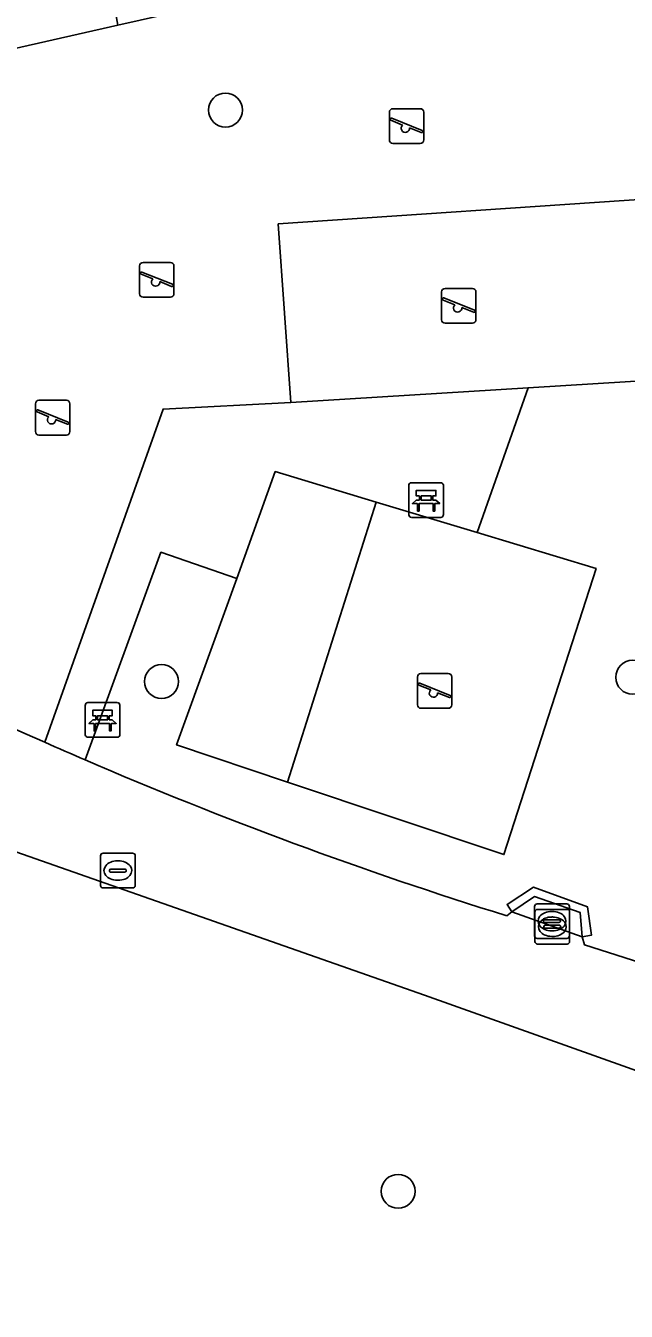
# Model space of a CAD drawing. Extents: x 160732 to 162107, y 387428 to 388479.
# Drawn here: x 160920.99 to 160938.29, y 387598.99 to 387636.01 of the extents above; entities that cross this region are included whole.
import ezdxf

# ---------------------------------------------------------------- set-up
doc = ezdxf.new("R2010")
doc.units = 0
for name, color, linetype in [('IMGEO_Bank', 7, 'Continuous'), ('IMGEO_Berm_groen', 7, 'Continuous'), ('IMGEO_Boom', 7, 'Continuous'), ('IMGEO_Groenvoorziening', 7, 'Continuous'), ('IMGEO_Hek', 7, 'Continuous'), ('IMGEO_Kolk', 7, 'Continuous'), ('IMGEO_Muur', 7, 'Continuous'), ('IMGEO_Speelvoorziening', 7, 'Continuous'), ('IMGEO_Terreindeel_zand', 7, 'Continuous'), ('IMGEO_Voetpad_gesloten', 7, 'Continuous'), ('IMGEO_Voetpad_onverhard', 7, 'Continuous'), ('IMGEO_Voetpad_open', 7, 'Continuous')]:
    doc.layers.add(name, color=color, linetype=linetype)

msp = doc.modelspace()

# ---------------------------------------------------------------- linework, layer by layer
at = {"layer": 'IMGEO_Bank'}
for p, q in [((160932.028, 387621.922), (160932.028, 387622.763)), ((160932.028, 387622.763), (160932.028, 387621.922)), ((160932.103, 387622.847), (160932.944, 387622.847)), ((160932.944, 387622.847), (160932.103, 387622.847)), ((160933.028, 387622.772), (160933.028, 387621.931)), ((160933.028, 387621.931), (160933.028, 387622.772)), ((160932.725, 387622.245), (160932.332, 387622.245)), ((160932.337, 387622.353), (160932.337, 387622.459)), ((160932.381, 387622.459), (160932.381, 387622.353)), ((160932.669, 387622.465), (160932.387, 387622.465)), ((160932.387, 387622.347), (160932.669, 387622.347)), ((160932.675, 387622.353), (160932.675, 387622.459)), ((160932.719, 387622.459), (160932.719, 387622.353)), ((160932.953, 387621.847), (160932.112, 387621.847)), ((160932.112, 387621.847), (160932.953, 387621.847)), ((160922.708, 387615.591), (160922.708, 387616.432)), ((160922.708, 387616.432), (160922.708, 387615.591)), ((160922.783, 387616.516), (160923.624, 387616.516)), ((160923.624, 387616.516), (160922.783, 387616.516)), ((160923.708, 387616.441), (160923.708, 387615.6)), ((160923.708, 387615.6), (160923.708, 387616.441)), ((160923.405, 387615.914), (160923.012, 387615.914)), ((160923.017, 387616.022), (160923.017, 387616.128)), ((160923.061, 387616.128), (160923.061, 387616.022)), ((160923.349, 387616.134), (160923.067, 387616.134)), ((160923.067, 387616.016), (160923.349, 387616.016)), ((160923.355, 387616.022), (160923.355, 387616.128)), ((160923.399, 387616.128), (160923.399, 387616.022)), ((160923.633, 387615.516), (160922.792, 387615.516)), ((160922.792, 387615.516), (160923.633, 387615.516))]:
    msp.add_line(p, q, dxfattribs=at)
for points in [[(160932.331, 387622.465), (160932.245, 387622.465), (160932.245, 387622.626), (160932.808, 387622.626), (160932.808, 387622.465), (160932.725, 387622.465)], [(160932.275, 387622.245), (160932.133, 387622.245), (160932.245, 387622.347), (160932.331, 387622.347)], [(160932.325, 387622.238), (160932.325, 387622.031), (160932.282, 387622.031), (160932.282, 387622.238)], [(160932.725, 387622.347), (160932.808, 387622.347), (160932.92, 387622.245), (160932.781, 387622.245)], [(160932.775, 387622.238), (160932.775, 387622.031), (160932.731, 387622.031), (160932.731, 387622.238)], [(160923.011, 387616.134), (160922.925, 387616.134), (160922.925, 387616.295), (160923.488, 387616.295), (160923.488, 387616.134), (160923.405, 387616.134)], [(160922.955, 387615.914), (160922.813, 387615.914), (160922.925, 387616.016), (160923.011, 387616.016)], [(160923.005, 387615.907), (160923.005, 387615.7), (160922.962, 387615.7), (160922.962, 387615.907)], [(160923.405, 387616.016), (160923.488, 387616.016), (160923.6, 387615.914), (160923.461, 387615.914)], [(160923.455, 387615.907), (160923.455, 387615.7), (160923.411, 387615.7), (160923.411, 387615.907)]]:
    msp.add_lwpolyline(points, dxfattribs=at)
for centre, radius, start, end in [((160932.106, 387622.769), 0.0779, 92.4484, 184.2845), ((160932.106, 387622.769), 0.0779, 92.4484, 184.2845), ((160932.95, 387622.769), 0.0779, 2.4484, 94.2845), ((160932.95, 387622.769), 0.0779, 2.4484, 94.2845), ((160932.275, 387622.238), 0.00671, 2.8957, 87.1043), ((160932.332, 387622.238), 0.00671, 92.8957, 177.1043), ((160932.33, 387622.458), 0.00671, 2.8957, 87.1043), ((160932.33, 387622.354), 0.00671, 272.8957, 357.1043), ((160932.387, 387622.458), 0.00671, 92.8957, 177.1043), ((160932.387, 387622.354), 0.00671, 182.8957, 267.1043), ((160932.669, 387622.458), 0.00671, 2.8957, 87.1043), ((160932.669, 387622.354), 0.00671, 272.8957, 357.1043), ((160932.726, 387622.458), 0.00671, 92.8957, 177.1043), ((160932.726, 387622.354), 0.00671, 182.8957, 267.1043), ((160932.724, 387622.238), 0.00671, 2.8957, 87.1043), ((160932.781, 387622.238), 0.00671, 92.8957, 177.1043), ((160932.106, 387621.925), 0.0779, 182.4484, 274.2845), ((160932.106, 387621.925), 0.0779, 182.4484, 274.2845), ((160932.95, 387621.925), 0.0779, 272.4484, 4.2845), ((160932.95, 387621.925), 0.0779, 272.4484, 4.2845), ((160922.786, 387616.438), 0.0779, 92.4484, 184.2845), ((160922.786, 387616.438), 0.0779, 92.4484, 184.2845), ((160923.63, 387616.438), 0.0779, 2.4484, 94.2845), ((160923.63, 387616.438), 0.0779, 2.4484, 94.2845), ((160922.955, 387615.907), 0.00671, 2.8957, 87.1043), ((160923.012, 387615.907), 0.00671, 92.8957, 177.1043), ((160923.01, 387616.127), 0.00671, 2.8957, 87.1043), ((160923.01, 387616.023), 0.00671, 272.8957, 357.1043), ((160923.067, 387616.127), 0.00671, 92.8957, 177.1043), ((160923.067, 387616.023), 0.00671, 182.8957, 267.1043), ((160923.349, 387616.127), 0.00671, 2.8957, 87.1043), ((160923.349, 387616.023), 0.00671, 272.8957, 357.1043), ((160923.406, 387616.127), 0.00671, 92.8957, 177.1043), ((160923.406, 387616.023), 0.00671, 182.8957, 267.1043), ((160923.404, 387615.907), 0.00671, 2.8957, 87.1043), ((160923.461, 387615.907), 0.00671, 92.8957, 177.1043), ((160922.786, 387615.594), 0.0779, 182.4484, 274.2845), ((160922.786, 387615.594), 0.0779, 182.4484, 274.2845), ((160923.63, 387615.594), 0.0779, 272.4484, 4.2845), ((160923.63, 387615.594), 0.0779, 272.4484, 4.2845)]:
    msp.add_arc(centre, radius, start, end, dxfattribs=at)
at = {"layer": 'IMGEO_Berm_groen'}
msp.add_lwpolyline([(160919.697, 387635.127), (160923.649, 387636.024), (160923.495, 387636.889)], dxfattribs=at)
at = {"layer": 'IMGEO_Boom'}
for centre in [(160926.748, 387633.577), (160924.908, 387617.12), (160938.479, 387617.243), (160931.721, 387602.442)]:
    msp.add_circle(centre, 0.489, dxfattribs=at)
at = {"layer": 'IMGEO_Groenvoorziening'}
for points in [[(160940.861, 387640.767), (160936.259, 387639.321), (160931.623, 387637.989), (160926.955, 387636.774), (160923.649, 387636.024), (160919.697, 387635.127), (160915.863, 387634.49), (160912.012, 387633.971), (160908.146, 387633.571), (160900.723, 387633.112), (160900.785, 387629.286), (160899.396, 387629.166), (160899.4, 387629.09), (160914.114, 387624.735), (160912.582, 387619.762)], [(160928.262, 387630.301), (160939.085, 387631.031), (160939.351, 387625.818), (160935.463, 387625.578), (160934.001, 387621.409), (160937.425, 387620.374), (160934.769, 387612.14), (160928.532, 387614.226), (160925.34, 387615.294), (160927.072, 387620.09), (160924.89, 387620.845), (160922.706, 387614.865)], [(160921.541, 387615.372), (160924.95, 387624.964), (160928.627, 387625.154), (160928.262, 387630.301)], [(160944.04, 387603.973), (160932.486, 387608.089), (160918.319, 387613.055), (160916.286, 387606.431), (160913.77, 387607.37), (160913.096, 387605.434), (160913.727, 387603.378), (160913.958, 387602.627), (160915.354, 387598.083)], [(160934.852, 387610.373), (160935.001, 387610.487), (160934.861, 387610.705), (160935.621, 387611.199), (160937.179, 387610.631), (160937.295, 387609.818), (160937.027, 387609.768), (160937.089, 387609.541), (160938.475, 387609.099)]]:
    msp.add_lwpolyline(points, dxfattribs=at)
for centre, radius, start, end in [((160972.306, 387730.308), 125.648, 241.61936, 246.17), ((160971.811, 387728.975), 124.227, 246.71616, 252.69166)]:
    msp.add_arc(centre, radius, start, end, dxfattribs=at)
at = {"layer": 'IMGEO_Hek'}
msp.add_lwpolyline([(160899.396, 387629.166), (160900.785, 387629.286), (160900.723, 387633.112), (160908.146, 387633.571), (160912.012, 387633.971), (160915.863, 387634.49), (160919.697, 387635.127), (160923.649, 387636.024)], dxfattribs=at)
at = {"layer": 'IMGEO_Kolk'}
for p, q in [((160923.148, 387611.251), (160923.148, 387612.103)), ((160923.223, 387612.177), (160924.075, 387612.177)), ((160923.636, 387611.957), (160923.661, 387611.957)), ((160924.149, 387612.103), (160924.149, 387611.251)), ((160923.407, 387611.671), (160923.407, 387611.683)), ((160923.845, 387611.634), (160923.447, 387611.634)), ((160923.45, 387611.72), (160923.848, 387611.72)), ((160923.891, 387611.683), (160923.891, 387611.671)), ((160924.075, 387611.177), (160923.223, 387611.177)), ((160923.659, 387611.397), (160923.634, 387611.397)), ((160935.729, 387610.721), (160936.581, 387610.721)), ((160935.654, 387609.795), (160935.654, 387610.647)), ((160935.661, 387609.635), (160935.661, 387610.487)), ((160935.736, 387610.561), (160936.588, 387610.561)), ((160936.142, 387610.501), (160936.167, 387610.501)), ((160936.149, 387610.341), (160936.174, 387610.341)), ((160936.655, 387610.647), (160936.655, 387609.795)), ((160936.662, 387610.487), (160936.662, 387609.635)), ((160935.913, 387610.215), (160935.913, 387610.227)), ((160935.92, 387610.055), (160935.92, 387610.067)), ((160936.351, 387610.178), (160935.953, 387610.178)), ((160935.956, 387610.264), (160936.354, 387610.264)), ((160936.358, 387610.018), (160935.96, 387610.018)), ((160935.963, 387610.104), (160936.361, 387610.104)), ((160936.397, 387610.227), (160936.397, 387610.215)), ((160936.404, 387610.067), (160936.404, 387610.055)), ((160936.581, 387609.721), (160935.729, 387609.721)), ((160936.165, 387609.941), (160936.14, 387609.941)), ((160936.172, 387609.781), (160936.147, 387609.781)), ((160936.588, 387609.561), (160935.736, 387609.561))]:
    msp.add_line(p, q, dxfattribs=at)
for points in [[(160923.148, 387611.251), (160923.148, 387612.103)], [(160923.223, 387612.177), (160924.075, 387612.177)], [(160924.149, 387612.103), (160924.149, 387611.251)], [(160924.075, 387611.177), (160923.223, 387611.177)], [(160935.729, 387610.721), (160936.581, 387610.721)], [(160935.654, 387609.795), (160935.654, 387610.647)], [(160935.661, 387609.635), (160935.661, 387610.487)], [(160935.736, 387610.561), (160936.588, 387610.561)], [(160936.655, 387610.647), (160936.655, 387609.795)], [(160936.662, 387610.487), (160936.662, 387609.635)], [(160936.581, 387609.721), (160935.729, 387609.721)], [(160936.588, 387609.561), (160935.736, 387609.561)]]:
    msp.add_lwpolyline(points, dxfattribs=at)
for centre, radius, start, end in [((160923.225, 387612.101), 0.0765, 91.552, 178.448), ((160923.225, 387612.101), 0.0765, 91.552, 178.448), ((160924.073, 387612.101), 0.0765, 1.552, 88.448), ((160924.073, 387612.101), 0.0765, 1.552, 88.448), ((160923.447, 387611.68), 0.0403, 85.8775, 175.7526), ((160923.444, 387611.67), 0.0366, 178.938, 274.7102), ((160923.848, 387611.677), 0.043, 264.8664, 352.4533), ((160923.852, 387611.682), 0.0386, 1.7309, 96.639), ((160923.225, 387611.253), 0.0765, 181.552, 268.448), ((160923.225, 387611.253), 0.0765, 181.552, 268.448), ((160924.073, 387611.253), 0.0765, 271.552, 358.448), ((160924.073, 387611.253), 0.0765, 271.552, 358.448), ((160935.731, 387610.645), 0.0765, 91.552, 178.448), ((160935.731, 387610.645), 0.0765, 91.552, 178.448), ((160936.579, 387610.645), 0.0765, 1.552, 88.448), ((160936.579, 387610.645), 0.0765, 1.552, 88.448), ((160935.738, 387610.485), 0.0765, 91.552, 178.448), ((160935.738, 387610.485), 0.0765, 91.552, 178.448), ((160936.586, 387610.485), 0.0765, 1.552, 88.448), ((160936.586, 387610.485), 0.0765, 1.552, 88.448), ((160935.953, 387610.224), 0.0403, 85.8775, 175.7526), ((160935.95, 387610.214), 0.0366, 178.938, 274.7102), ((160935.96, 387610.064), 0.0403, 85.8775, 175.7526), ((160935.957, 387610.054), 0.0366, 178.938, 274.7102), ((160936.354, 387610.221), 0.043, 264.8664, 352.4533), ((160936.358, 387610.226), 0.0386, 1.7309, 96.639), ((160936.361, 387610.061), 0.043, 264.8664, 352.4533), ((160936.365, 387610.066), 0.0386, 1.7309, 96.639), ((160935.731, 387609.797), 0.0765, 181.552, 268.448), ((160935.731, 387609.797), 0.0765, 181.552, 268.448), ((160935.738, 387609.637), 0.0765, 181.552, 268.448), ((160935.738, 387609.637), 0.0765, 181.552, 268.448), ((160936.579, 387609.797), 0.0765, 271.552, 358.448), ((160936.579, 387609.797), 0.0765, 271.552, 358.448), ((160936.586, 387609.637), 0.0765, 271.552, 358.448), ((160936.586, 387609.637), 0.0765, 271.552, 358.448)]:
    msp.add_arc(centre, radius, start, end, dxfattribs=at)
for centre, major_axis, ratio, start_param, end_param in [((160923.635, 387611.677), (-0.387, 0.002), 0.722429, 4.712389, 7.853982), ((160923.66, 387611.677), (-0.39, 0.002), 0.717154, 1.570796, 4.712389), ((160936.141, 387610.221), (-0.387, 0.002), 0.722429, 4.712389, 7.853982), ((160936.148, 387610.061), (-0.387, 0.002), 0.722429, 4.712389, 7.853982), ((160936.166, 387610.221), (-0.39, 0.002), 0.717154, 1.570796, 4.712389), ((160936.173, 387610.061), (-0.39, 0.002), 0.717154, 1.570796, 4.712389)]:
    msp.add_ellipse(centre, major_axis=major_axis, ratio=ratio, start_param=start_param, end_param=end_param, dxfattribs=at)
at = {"layer": 'IMGEO_Muur'}
msp.add_lwpolyline([(160937.295, 387609.818), (160937.179, 387610.631), (160935.621, 387611.199), (160934.861, 387610.705), (160935.001, 387610.487), (160935.653, 387610.93), (160936.961, 387610.475), (160937.027, 387609.768)], close=True, dxfattribs=at)
at = {"layer": 'IMGEO_Speelvoorziening'}
for p, q in [((160931.469, 387632.716), (160931.469, 387633.516)), ((160931.469, 387633.516), (160931.469, 387632.716)), ((160931.538, 387633.341), (160932.414, 387632.988)), ((160931.569, 387633.616), (160932.359, 387633.616)), ((160932.359, 387633.616), (160931.569, 387633.616)), ((160932.459, 387633.516), (160932.459, 387632.716)), ((160932.459, 387632.716), (160932.459, 387633.516)), ((160931.852, 387633.144), (160931.513, 387633.281)), ((160932.39, 387632.928), (160932.05, 387633.065)), ((160932.359, 387632.616), (160931.569, 387632.616)), ((160931.569, 387632.616), (160932.359, 387632.616)), ((160924.275, 387628.287), (160924.275, 387629.087)), ((160924.275, 387629.087), (160924.275, 387628.287)), ((160924.658, 387628.715), (160924.319, 387628.852)), ((160924.344, 387628.912), (160925.22, 387628.559)), ((160924.375, 387629.187), (160925.165, 387629.187)), ((160925.165, 387629.187), (160924.375, 387629.187)), ((160925.265, 387629.087), (160925.265, 387628.287)), ((160925.265, 387628.287), (160925.265, 387629.087)), ((160925.196, 387628.499), (160924.856, 387628.636)), ((160925.165, 387628.187), (160924.375, 387628.187)), ((160924.375, 387628.187), (160925.165, 387628.187)), ((160932.974, 387627.54), (160932.974, 387628.34)), ((160932.974, 387628.34), (160932.974, 387627.54)), ((160933.043, 387628.165), (160933.919, 387627.812)), ((160933.074, 387628.44), (160933.864, 387628.44)), ((160933.864, 387628.44), (160933.074, 387628.44)), ((160933.964, 387628.34), (160933.964, 387627.54)), ((160933.964, 387627.54), (160933.964, 387628.34)), ((160933.357, 387627.968), (160933.018, 387628.105)), ((160933.895, 387627.752), (160933.555, 387627.889)), ((160933.864, 387627.44), (160933.074, 387627.44)), ((160933.074, 387627.44), (160933.864, 387627.44)), ((160921.376, 387625.219), (160922.166, 387625.219)), ((160922.166, 387625.219), (160921.376, 387625.219)), ((160921.276, 387624.319), (160921.276, 387625.119)), ((160921.276, 387625.119), (160921.276, 387624.319)), ((160921.659, 387624.747), (160921.32, 387624.884)), ((160921.345, 387624.944), (160922.221, 387624.591)), ((160922.266, 387625.119), (160922.266, 387624.319)), ((160922.266, 387624.319), (160922.266, 387625.119)), ((160922.197, 387624.531), (160921.857, 387624.668)), ((160922.166, 387624.219), (160921.376, 387624.219)), ((160921.376, 387624.219), (160922.166, 387624.219)), ((160932.277, 387616.451), (160932.277, 387617.251)), ((160932.277, 387617.251), (160932.277, 387616.451)), ((160932.66, 387616.879), (160932.321, 387617.016)), ((160932.346, 387617.076), (160933.222, 387616.723)), ((160932.377, 387617.351), (160933.167, 387617.351)), ((160933.167, 387617.351), (160932.377, 387617.351)), ((160933.267, 387617.251), (160933.267, 387616.451)), ((160933.267, 387616.451), (160933.267, 387617.251)), ((160933.198, 387616.663), (160932.858, 387616.8)), ((160933.167, 387616.351), (160932.377, 387616.351)), ((160932.377, 387616.351), (160933.167, 387616.351))]:
    msp.add_line(p, q, dxfattribs=at)
for centre, radius, start, end in [((160931.569, 387633.516), 0.1, 90, 180), ((160931.569, 387633.516), 0.1, 90, 180), ((160931.526, 387633.311), 0.0327, 68.078, 248.078), ((160932.359, 387633.516), 0.1, 0, 90), ((160932.359, 387633.516), 0.1, 360, 90), ((160931.931, 387633.054), 0.12, 130.9928, 5.1632), ((160932.402, 387632.958), 0.0327, 248.078, 68.078), ((160931.569, 387632.716), 0.1, 180, 270), ((160931.569, 387632.716), 0.1, 180, 270), ((160932.359, 387632.716), 0.1, 270, 0), ((160932.359, 387632.716), 0.1, 270, 0), ((160924.375, 387629.087), 0.1, 90, 180), ((160924.375, 387629.087), 0.1, 90, 180), ((160924.332, 387628.882), 0.0327, 68.078, 248.078), ((160925.165, 387629.087), 0.1, 0, 90), ((160925.165, 387629.087), 0.1, 360, 90), ((160924.737, 387628.625), 0.12, 130.9928, 5.1632), ((160925.208, 387628.529), 0.0327, 248.078, 68.078), ((160924.375, 387628.287), 0.1, 180, 270), ((160924.375, 387628.287), 0.1, 180, 270), ((160925.165, 387628.287), 0.1, 270, 0), ((160925.165, 387628.287), 0.1, 270, 0), ((160933.074, 387628.34), 0.1, 90, 180), ((160933.074, 387628.34), 0.1, 90, 180), ((160933.031, 387628.135), 0.0327, 68.078, 248.078), ((160933.864, 387628.34), 0.1, 0, 90), ((160933.864, 387628.34), 0.1, 360, 90), ((160933.436, 387627.878), 0.12, 130.9928, 5.1632), ((160933.907, 387627.782), 0.0327, 248.078, 68.078), ((160933.074, 387627.54), 0.1, 180, 270), ((160933.074, 387627.54), 0.1, 180, 270), ((160933.864, 387627.54), 0.1, 270, 0), ((160933.864, 387627.54), 0.1, 270, 0), ((160921.376, 387625.119), 0.1, 90, 180), ((160921.376, 387625.119), 0.1, 90, 180), ((160922.166, 387625.119), 0.1, 0, 90), ((160922.166, 387625.119), 0.1, 360, 90), ((160921.333, 387624.914), 0.0327, 68.078, 248.078), ((160921.738, 387624.657), 0.12, 130.9928, 5.1632), ((160922.209, 387624.561), 0.0327, 248.078, 68.078), ((160921.376, 387624.319), 0.1, 180, 270), ((160921.376, 387624.319), 0.1, 180, 270), ((160922.166, 387624.319), 0.1, 270, 0), ((160922.166, 387624.319), 0.1, 270, 0), ((160932.377, 387617.251), 0.1, 90, 180), ((160932.377, 387617.251), 0.1, 90, 180), ((160932.334, 387617.046), 0.0327, 68.078, 248.078), ((160933.167, 387617.251), 0.1, 0, 90), ((160933.167, 387617.251), 0.1, 360, 90), ((160932.739, 387616.789), 0.12, 130.9928, 5.1632), ((160933.21, 387616.693), 0.0327, 248.078, 68.078), ((160932.377, 387616.451), 0.1, 180, 270), ((160932.377, 387616.451), 0.1, 180, 270), ((160933.167, 387616.451), 0.1, 270, 0), ((160933.167, 387616.451), 0.1, 270, 0)]:
    msp.add_arc(centre, radius, start, end, dxfattribs=at)
at = {"layer": 'IMGEO_Terreindeel_zand'}
msp.add_lwpolyline([(160937.425, 387620.374), (160934.001, 387621.409), (160931.09, 387622.289), (160928.532, 387614.226), (160934.769, 387612.14)], close=True, dxfattribs=at)
at = {"layer": 'IMGEO_Voetpad_gesloten'}
for points in [[(160912.582, 387619.762), (160911.514, 387616.299), (160911.313, 387615.648), (160918.319, 387613.055), (160932.486, 387608.089), (160944.04, 387603.973), (160947.991, 387602.744), (160948.264, 387603.367), (160962.812, 387599.483), (160967.413, 387598.309), (160967.669, 387598.25), (160967.513, 387600.859), (160962.009, 387602.274), (160954.683, 387604.135), (160944.982, 387607.068), (160942.351, 387607.863), (160939.703, 387608.708)], [(160939.703, 387608.708), (160938.475, 387609.099), (160937.089, 387609.541), (160937.027, 387609.768), (160935.001, 387610.487), (160934.852, 387610.373)]]:
    msp.add_lwpolyline(points, dxfattribs=at)
for centre, radius, start, end in [((160972.306, 387730.308), 125.648, 241.61936, 246.17), ((160973.25, 387732.598), 128.124, 246.19757, 246.76574), ((160971.811, 387728.975), 124.227, 246.71616, 252.69166)]:
    msp.add_arc(centre, radius, start, end, dxfattribs=at)
at = {"layer": 'IMGEO_Voetpad_onverhard'}
for points in [[(160928.262, 387630.301), (160928.627, 387625.154), (160935.463, 387625.578), (160939.351, 387625.818), (160939.085, 387631.031)], [(160931.09, 387622.289), (160928.184, 387623.168), (160927.072, 387620.09), (160925.34, 387615.294), (160928.532, 387614.226)]]:
    msp.add_lwpolyline(points, close=True, dxfattribs=at)
at = {"layer": 'IMGEO_Voetpad_open'}
for points in [[(160935.463, 387625.578), (160928.627, 387625.154), (160924.95, 387624.964), (160921.541, 387615.372)], [(160922.706, 387614.865), (160924.89, 387620.845), (160927.072, 387620.09), (160928.184, 387623.168), (160931.09, 387622.289), (160934.001, 387621.409), (160935.463, 387625.578)]]:
    msp.add_lwpolyline(points, dxfattribs=at)
msp.add_lwpolyline([(160937.027, 387609.768), (160936.961, 387610.475), (160935.653, 387610.93), (160935.001, 387610.487)], close=True, dxfattribs=at)
msp.add_arc((160973.25, 387732.598), 128.124, 246.19757, 246.76574, dxfattribs=at)

doc.saveas('drawing.dxf')
